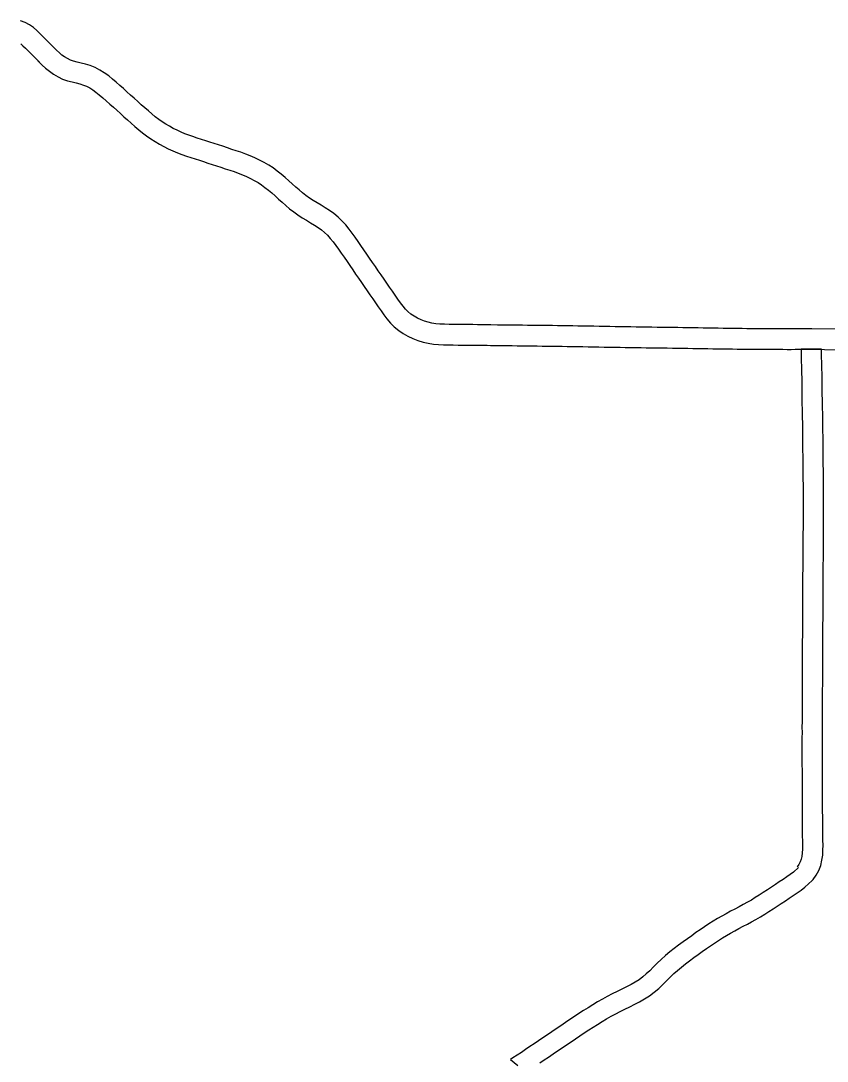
# Model space of a CAD drawing. Extents: x 77230 to 630905, y 790554 to 1662844.
# Drawn here: x 349854 to 359694, y 1544553 to 1557246 of the extents above; entities that cross this region are included whole.
import ezdxf

# ---------------------------------------------------------------- set-up
doc = ezdxf.new("R2010")
doc.units = 0
doc.layers.add('Level 10', color=7, linetype='Continuous')

msp = doc.modelspace()

# ---------------------------------------------------------------- linework, layer by layer
at = {"layer": 'Level 10'}
for p, q in [((350255, 1556922), (350182, 1556993)), ((350080, 1556743), (350007, 1556815))]:
    msp.add_line(p, q, dxfattribs=at)
for points in [[(350255, 1556921), (350151, 1557025), (350117, 1557059), (350084, 1557093), (350048, 1557127), (350007, 1557163), (349960, 1557196), (349907, 1557224), (349851, 1557246)], [(349853, 1556965), (349880, 1556942), (349909, 1556914), (349940, 1556883), (349973, 1556850), (350005, 1556817)], [(354575, 1553701), (354548, 1553728), (354518, 1553763), (354488, 1553805), (354455, 1553852), (354422, 1553899), (354389, 1553947), (354354, 1553997), (354320, 1554046), (354286, 1554096), (354251, 1554146), (354216, 1554196), (354181, 1554248), (354146, 1554299), (354111, 1554349), (354076, 1554401), (354041, 1554453), (354005, 1554504), (353970, 1554555), (353934, 1554605), (353898, 1554655), (353861, 1554704), (353819, 1554755), (353775, 1554802), (353728, 1554850), (353675, 1554894), (353622, 1554932), (353569, 1554965), (353519, 1554995), (353470, 1555025), (353422, 1555055), (353376, 1555084), (353333, 1555115), (353291, 1555147), (353251, 1555182), (353209, 1555218), (353167, 1555256), (353125, 1555294), (353081, 1555335), (353033, 1555376), (352984, 1555413), (352934, 1555451), (352879, 1555486), (352824, 1555518), (352768, 1555547), (352711, 1555575), (352653, 1555599), (352598, 1555620), (352540, 1555642), (352482, 1555660), (352429, 1555678), (352375, 1555697), (352321, 1555715), (352267, 1555732), (352214, 1555749), (352162, 1555766), (352110, 1555783), (352057, 1555800), (352005, 1555816), (351954, 1555833), (351904, 1555850), (351856, 1555868), (351810, 1555888), (351762, 1555911), (351715, 1555933), (351669, 1555959), (351623, 1555986), (351580, 1556014), (351537, 1556044), (351494, 1556076), (351452, 1556110), (351410, 1556146), (351367, 1556184), (351324, 1556223), (351280, 1556262), (351236, 1556302), (351192, 1556341), (351149, 1556380), (351105, 1556419), (351061, 1556457), (351017, 1556496), (350972, 1556534), (350926, 1556573), (350873, 1556613), (350817, 1556646), (350761, 1556675), (350702, 1556699), (350644, 1556717), (350589, 1556731), (350540, 1556742), (350498, 1556754), (350460, 1556767), (350423, 1556785), (350388, 1556805), (350355, 1556828), (350324, 1556855), (350290, 1556887), (350255, 1556921)], [(350005, 1556817), (350116, 1556707), (350156, 1556669), (350202, 1556630), (350254, 1556594), (350308, 1556563), (350364, 1556536), (350422, 1556515), (350479, 1556500), (350531, 1556488), (350576, 1556476), (350618, 1556463), (350656, 1556448), (350695, 1556427), (350733, 1556405), (350770, 1556377), (350811, 1556343), (350854, 1556306), (350897, 1556269), (350940, 1556231), (350983, 1556193), (351026, 1556154), (351069, 1556116), (351113, 1556076), (351156, 1556037), (351200, 1555998), (351245, 1555958), (351292, 1555918), (351340, 1555879), (351389, 1555842), (351440, 1555806), (351493, 1555772), (351545, 1555742), (351599, 1555712), (351654, 1555685), (351708, 1555660), (351764, 1555636), (351819, 1555615), (351874, 1555596), (351928, 1555578), (351981, 1555562), (352033, 1555545), (352085, 1555528), (352138, 1555511), (352190, 1555494), (352242, 1555477), (352295, 1555460), (352349, 1555441), (352405, 1555422), (352458, 1555406), (352508, 1555387), (352560, 1555366), (352609, 1555346), (352656, 1555324), (352703, 1555299), (352749, 1555273), (352791, 1555245), (352833, 1555214), (352876, 1555181), (352916, 1555148), (352956, 1555110), (352999, 1555071), (353043, 1555032), (353087, 1554993), (353134, 1554953), (353184, 1554914), (353236, 1554878), (353288, 1554844), (353339, 1554812), (353389, 1554782), (353438, 1554752), (353482, 1554724), (353523, 1554695), (353559, 1554665), (353595, 1554629), (353631, 1554591), (353664, 1554551), (353697, 1554506), (353731, 1554459), (353765, 1554411), (353800, 1554361), (353835, 1554311), (353869, 1554261), (353904, 1554208), (353940, 1554157), (353976, 1554106), (354010, 1554055), (354045, 1554004), (354080, 1553953), (354115, 1553903), (354149, 1553854), (354183, 1553806), (354216, 1553756), (354251, 1553708), (354284, 1553660), (354321, 1553609), (354365, 1553557), (354410, 1553514)], [(360178, 1553481), (359505, 1553488), (359474, 1553489), (359433, 1553489), (359390, 1553489), (359346, 1553488), (359300, 1553488), (359253, 1553487), (359204, 1553487), (359154, 1553488), (359101, 1553488), (359047, 1553488), (358992, 1553488), (358937, 1553488), (358882, 1553489), (358826, 1553489), (358771, 1553489), (358715, 1553490), (358658, 1553491), (358600, 1553491), (358542, 1553492), (358483, 1553493), (358424, 1553493), (358364, 1553495), (358304, 1553496), (358243, 1553497), (358181, 1553498), (358120, 1553499), (358058, 1553500), (357996, 1553501), (357934, 1553502), (357871, 1553503), (357808, 1553504), (357745, 1553505), (357682, 1553505), (357618, 1553506), (357555, 1553507), (357491, 1553508), (357427, 1553509), (357363, 1553510), (357299, 1553511), (357235, 1553512), (357170, 1553513), (357106, 1553514), (357041, 1553515), (356976, 1553516), (356912, 1553517), (356847, 1553519), (356782, 1553520), (356717, 1553521), (356653, 1553522), (356589, 1553523), (356527, 1553524), (356465, 1553525), (356402, 1553526), (356341, 1553527), (356280, 1553527), (356219, 1553528), (356158, 1553529), (356098, 1553529), (356037, 1553530), (355976, 1553531), (355914, 1553532), (355853, 1553533), (355792, 1553533), (355731, 1553534), (355670, 1553534), (355590, 1553536), (355548, 1553537), (355488, 1553537), (355428, 1553538), (355369, 1553539), (355310, 1553539), (355252, 1553539), (355194, 1553540), (355137, 1553541), (355080, 1553542), (355024, 1553544), (354969, 1553547), (354918, 1553551), (354870, 1553558), (354825, 1553568), (354781, 1553581), (354738, 1553598), (354695, 1553619), (354654, 1553643), (354615, 1553669), (354575, 1553701)], [(354410, 1553514), (354466, 1553468), (354521, 1553431), (354578, 1553398), (354637, 1553369), (354699, 1553345), (354762, 1553326), (354826, 1553312), (354890, 1553303), (354953, 1553297), (355013, 1553294), (355072, 1553292), (355131, 1553291), (355191, 1553290), (355250, 1553289), (355309, 1553289), (355367, 1553289), (355426, 1553288), (355485, 1553287), (355545, 1553287), (355586, 1553286), (355666, 1553284), (355728, 1553284), (355790, 1553283), (355851, 1553283), (355912, 1553282), (355972, 1553281), (356033, 1553280), (356094, 1553280), (356155, 1553279), (356216, 1553278), (356277, 1553277), (356338, 1553277), (356399, 1553276), (356460, 1553275), (356523, 1553274), (356586, 1553273), (356649, 1553272), (356713, 1553271), (356777, 1553270), (356842, 1553269), (356907, 1553267), (356972, 1553266), (357038, 1553265), (357102, 1553264), (357166, 1553263), (357230, 1553262), (357294, 1553261), (357358, 1553260), (357423, 1553259), (357487, 1553258), (357552, 1553257), (357616, 1553256), (357679, 1553255), (357742, 1553255), (357805, 1553254), (357868, 1553253), (357930, 1553252), (357992, 1553251), (358054, 1553250), (358116, 1553249), (358177, 1553248), (358238, 1553247), (358299, 1553246), (358359, 1553245), (358420, 1553243), (358480, 1553243), (358539, 1553242), (358597, 1553241), (358655, 1553241), (358712, 1553240), (358768, 1553239), (358825, 1553239), (358881, 1553239), (358936, 1553238), (358992, 1553238), (359046, 1553238), (359100, 1553238), (359152, 1553238), (359204, 1553237), (359253, 1553237), (359302, 1553238), (359349, 1553238), (359377, 1553238)], [(359627, 1553241), (359377, 1553238), (359376, 1553207), (359377, 1553168), (359377, 1553127), (359378, 1553084), (359379, 1553038), (359380, 1552990), (359382, 1552942), (359383, 1552892), (359383, 1552841), (359384, 1552788), (359384, 1552734), (359385, 1552680), (359386, 1552624), (359387, 1552567), (359388, 1552512), (359390, 1552456), (359391, 1552400), (359392, 1552344), (359393, 1552289), (359393, 1552233), (359394, 1552176), (359394, 1552118), (359395, 1552059), (359395, 1552000), (359396, 1551942), (359396, 1551883), (359397, 1551824), (359399, 1551765), (359399, 1551707), (359399, 1551648), (359400, 1551590), (359400, 1551532), (359400, 1551474), (359400, 1551416), (359401, 1551357), (359401, 1551299), (359400, 1551239), (359400, 1551178), (359400, 1551118), (359400, 1551057), (359399, 1550995), (359399, 1550932), (359399, 1550869), (359399, 1550806), (359398, 1550744), (359398, 1550681), (359397, 1550618), (359396, 1550553), (359395, 1550490), (359394, 1550422), (359395, 1550355), (359395, 1550290), (359395, 1550223), (359395, 1550155), (359395, 1550088), (359394, 1550019), (359394, 1549951), (359393, 1549883), (359392, 1549815), (359392, 1549746), (359391, 1549678), (359391, 1549610), (359391, 1549543), (359391, 1549476), (359390, 1549410), (359390, 1549345), (359390, 1549280), (359390, 1549215), (359390, 1549150), (359389, 1549085), (359389, 1549020), (359389, 1548955), (359389, 1548890), (359388, 1548825), (359388, 1548760), (359388, 1548696), (359387, 1548628), (359388, 1548563), (359387, 1548499), (359387, 1548433), (359387, 1548367), (359387, 1548301), (359387, 1548235), (359387, 1548170), (359388, 1548105), (359388, 1548042), (359388, 1547977), (359389, 1547913), (359389, 1547850), (359389, 1547786), (359389, 1547723), (359389, 1547661), (359389, 1547599), (359390, 1547537), (359390, 1547477), (359391, 1547418)], [(359377, 1553238), (360234, 1553229)], [(359641, 1547420), (359640, 1547479), (359640, 1547540), (359639, 1547600), (359639, 1547662), (359639, 1547724), (359639, 1547786), (359639, 1547850), (359639, 1547914), (359638, 1547979), (359638, 1548042), (359638, 1548106), (359637, 1548172), (359637, 1548236), (359637, 1548301), (359637, 1548366), (359637, 1548432), (359637, 1548497), (359638, 1548565), (359637, 1548628), (359638, 1548693), (359638, 1548759), (359638, 1548824), (359639, 1548889), (359639, 1548954), (359639, 1549019), (359639, 1549084), (359640, 1549149), (359640, 1549214), (359640, 1549279), (359640, 1549344), (359640, 1549409), (359641, 1549475), (359641, 1549542), (359641, 1549609), (359641, 1549677), (359642, 1549744), (359642, 1549812), (359643, 1549880), (359644, 1549949), (359644, 1550017), (359645, 1550086), (359645, 1550155), (359645, 1550223), (359645, 1550290), (359645, 1550358), (359644, 1550421), (359645, 1550486), (359646, 1550551), (359647, 1550614), (359648, 1550678), (359648, 1550742), (359649, 1550806), (359649, 1550869), (359649, 1550931), (359649, 1550993), (359650, 1551055), (359650, 1551117), (359650, 1551178), (359650, 1551238), (359651, 1551298), (359651, 1551358), (359650, 1551417), (359650, 1551475), (359650, 1551533), (359650, 1551591), (359649, 1551650), (359649, 1551709), (359649, 1551769), (359647, 1551828), (359646, 1551887), (359646, 1551945), (359645, 1552003), (359645, 1552061), (359644, 1552119), (359644, 1552177), (359643, 1552235), (359643, 1552292), (359642, 1552349), (359641, 1552405), (359640, 1552461), (359638, 1552518), (359637, 1552574), (359636, 1552628), (359635, 1552682), (359634, 1552737), (359634, 1552791), (359633, 1552844), (359633, 1552896), (359632, 1552948), (359630, 1552997), (359629, 1553044), (359628, 1553088), (359627, 1553131), (359627, 1553172), (359626, 1553207), (359627, 1553241)], [(359391, 1547418), (359391, 1547300), (359393, 1547243), (359394, 1547189), (359393, 1547138), (359391, 1547093), (359385, 1547052), (359376, 1547016), (359364, 1546983), (359347, 1546953), (359327, 1546924), (359328, 1546924)], [(359513, 1546757), (359523, 1546768), (359560, 1546821), (359591, 1546879), (359615, 1546941), (359631, 1547005), (359640, 1547068), (359643, 1547129), (359644, 1547189), (359643, 1547248), (359641, 1547304), (359641, 1547420)], [(359343, 1546914), (359282, 1546860), (359244, 1546832), (359202, 1546802), (359156, 1546771), (359109, 1546739), (359062, 1546707), (359013, 1546675), (358964, 1546642), (358915, 1546610), (358866, 1546579), (358817, 1546548), (358769, 1546519), (358720, 1546491), (358670, 1546463), (358619, 1546436), (358567, 1546408), (358515, 1546381), (358463, 1546352), (358410, 1546323), (358356, 1546292), (358303, 1546260), (358250, 1546227), (358198, 1546193), (358146, 1546157), (358093, 1546121), (358041, 1546084), (357988, 1546046), (357935, 1546007), (357881, 1545968), (357828, 1545927), (357774, 1545885), (357721, 1545841), (357669, 1545795), (357620, 1545748), (357573, 1545702), (357530, 1545657), (357487, 1545617), (357444, 1545580), (357400, 1545546), (357353, 1545516), (357303, 1545488), (357247, 1545460), (357188, 1545430), (357131, 1545402), (357072, 1545373), (357011, 1545341), (356952, 1545309), (356893, 1545275), (356835, 1545240), (356776, 1545203), (356722, 1545171), (356665, 1545134), (356609, 1545097), (356554, 1545061), (356499, 1545024), (356444, 1544986), (356389, 1544949), (356335, 1544912), (356280, 1544875), (356225, 1544838), (356170, 1544800), (356119, 1544766), (356066, 1544730), (356014, 1544695), (355962, 1544660), (355910, 1544626), (355860, 1544593), (355829, 1544575)], [(356189, 1544533), (356242, 1544568), (356294, 1544603), (356350, 1544642), (356404, 1544678), (356459, 1544715), (356513, 1544752), (356568, 1544789), (356622, 1544826), (356676, 1544863), (356730, 1544899), (356784, 1544934), (356837, 1544968), (356891, 1545000), (356950, 1545037), (357003, 1545069), (357058, 1545100), (357114, 1545131), (357169, 1545160), (357224, 1545187), (357284, 1545216), (357345, 1545247), (357404, 1545278), (357465, 1545312), (357526, 1545351), (357584, 1545394), (357639, 1545441), (357689, 1545489), (357734, 1545535), (357778, 1545579), (357822, 1545621), (357867, 1545661), (357915, 1545700), (357964, 1545739), (358016, 1545778), (358067, 1545816), (358118, 1545854), (358169, 1545891), (358220, 1545926), (358269, 1545960), (358319, 1545994), (358369, 1546026), (358418, 1546057), (358466, 1546086), (358516, 1546115), (358566, 1546143), (358617, 1546170), (358668, 1546198), (358720, 1546225), (358772, 1546253), (358825, 1546282), (358879, 1546313), (358932, 1546345), (358984, 1546378), (359035, 1546410), (359085, 1546443), (359134, 1546476), (359184, 1546509), (359232, 1546541), (359280, 1546574), (359328, 1546606), (359375, 1546639), (359423, 1546675), (359513, 1546757)], [(355829, 1544575), (355920, 1544499)]]:
    msp.add_lwpolyline(points, dxfattribs=at)

doc.saveas('drawing.dxf')
